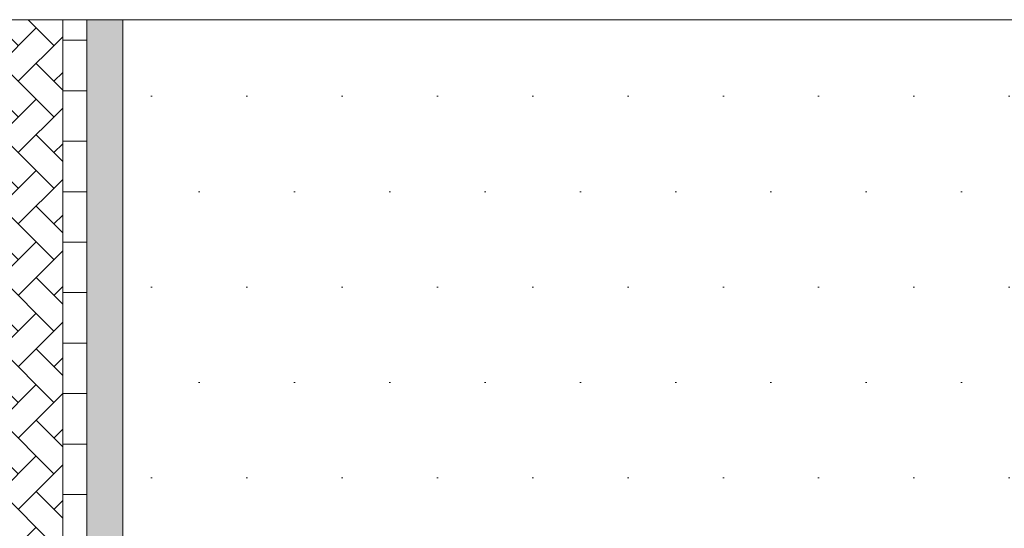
# Model space of a CAD drawing. Header units: metres. Extents: x 92403 to 95147, y 464428 to 465602.
# Tile 273 of 568: x 92431.34 to 92435.44, y 465223.09 to 465225.21. Entities that reach past the tile are written whole.
import ezdxf

# ---------------------------------------------------------------- set-up
doc = ezdxf.new("R2010")
doc.units = ezdxf.units.M
doc.layers.add('B-RO-VH-VERHARDING_STRAATBAKSTEEN-G', color=252, linetype='CONTINUOUS', lineweight=5)
doc.layers.add('X-XX-AL-RMB - profiel', color=7, linetype='CONTINUOUS', lineweight=9)

msp = doc.modelspace()

# ---------------------------------------------------------------- hatches: boundary and pattern name
at = {"layer": 'B-RO-VH-VERHARDING_STRAATBAKSTEEN-G', "ltscale": 0.1, "true_color": 0x794e4e}
h = msp.add_hatch(dxfattribs=at)
h.set_pattern_fill('KF-HALFSTEENS', color=27)
h.set_pattern_definition([(0, (92431.51931, 465221.34234), (0.105, 0.105), [0.105, -0.105]), (90, (92431.51931, 465221.34234), (-0.105, 6e-18), [])])
h.paths.add_polyline_path([(92431.619312, 465225.208142), (92431.519312, 465225.208142), (92431.519312, 465221.342343), (92431.619312, 465221.342343)])
at = {"layer": 'X-XX-AL-RMB - profiel', "ltscale": 0.1, "true_color": 0x794e4e}
h = msp.add_hatch(dxfattribs=at)
h.set_pattern_fill('KF-KEPER', color=27, angle=135)
h.set_pattern_definition([(135, (-31.63175, 141.77966), (-0.14849242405, 1e-17), [0.315, -0.105]), (45, (-31.78024, 141.63116), (-0.14849242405, 3e-17), [0.315, -0.105])])
h.paths.add_polyline_path([(92431.519312, 465225.208142), (92428.319312, 465225.208142), (92428.319312, 465221.342343), (92431.519312, 465221.342343)])
at = {"layer": 'X-XX-AL-RMB - profiel', "ltscale": 1}
h = msp.add_hatch(color=251, dxfattribs=at)
h.dxf.hatch_style = 1
h.paths.add_polyline_path([(92431.769312, 465225.208142), (92431.619312, 465225.208142), (92431.619312, 465221.342343), (92431.769312, 465221.342343)])
at = {"layer": 'X-XX-AL-RMB - profiel', "true_color": 0x1a4a17, "transparency": 33554687}
h = msp.add_hatch(dxfattribs=at)
h.set_pattern_fill('AGR-GRAS_SPORTVELD', color=99, scale=0.5, pattern_type=2)
h.set_pattern_definition([(0, (-2044.0062, 1725.29212), (0.1984375, 0.396875), [0, -0.396875])])
h.paths.add_polyline_path([(92438.365593, 465225.208142), (92431.769312, 465225.208142), (92431.769312, 465221.342343), (92438.365593, 465221.342343)])

# ---------------------------------------------------------------- linework, layer by layer
at = {"layer": 'X-XX-AL-RMB - profiel'}
for points in [[(92452.106427, 465225.208142), (92421.377967, 465225.208142), (92421.377967, 465221.342343), (92452.106427, 465221.342343)], [(92431.769312, 465225.208142), (92431.619312, 465225.208142), (92431.619312, 465221.342343), (92431.769312, 465221.342343)]]:
    msp.add_lwpolyline(points, close=True, dxfattribs=at)
at = {"layer": 'X-XX-AL-RMB - profiel', "color": 27, "true_color": 0x794e4e}
msp.add_lwpolyline([(92431.519312, 465221.342343), (92431.519312, 465225.208142)], dxfattribs=at)

doc.saveas('drawing.dxf')
